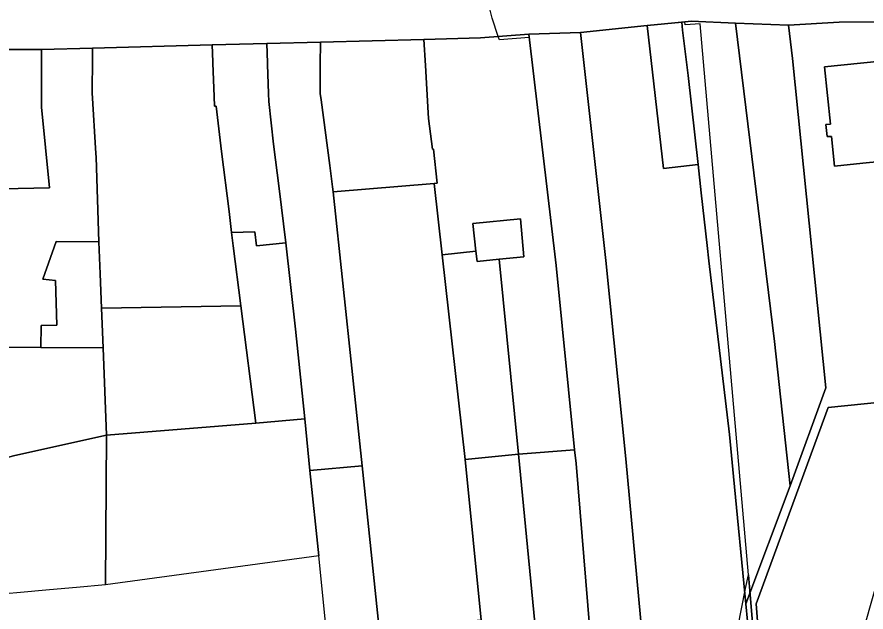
# Model space of a CAD drawing. Extents: x -521939 to -516426, y -1197857 to -1189551.
# Drawn here: x -519284.7 to -519137.7, y -1191940.2 to -1191837.1 of the extents above; entities that cross this region are included whole.
import ezdxf

# ---------------------------------------------------------------- set-up
doc = ezdxf.new("R2010")
doc.units = 0
for name, color, linetype in [('95560013', 7, 'Continuous'), ('95590013', 7, 'Continuous'), ('95640013', 7, 'Continuous'), ('95660013', 7, 'Continuous')]:
    doc.layers.add(name, color=color, linetype=linetype)

msp = doc.modelspace()

# ---------------------------------------------------------------- linework, layer by layer
at = {"layer": '95560013'}
for points in [[(-519144.18, -1192114.28), (-519157.63, -1192160.22), (-519165.11, -1192081.61), (-519167.48, -1192056.13), (-519173.15, -1191987.29), (-519176.07, -1191948.05), (-519179.25, -1191913.69), (-519182.7, -1191879.3), (-519187.09, -1191839.8), (-519175.58, -1191838.62), (-519172.72, -1191863.37), (-519166.74, -1191862.69), (-519166.19, -1191867.57), (-519165.19, -1191876.73), (-519164.9, -1191879.38), (-519161.31, -1191909.45), (-519160.59, -1191916.77), (-519158.47, -1191938.79), (-519158.18, -1191941.83), (-519155.53, -1191975.95), (-519153.99, -1191995.08), (-519153.05, -1192006.54), (-519146.75, -1192107.87), (-519144.75, -1192107.98)], [(-519175.58, -1191838.62), (-519169.59, -1191838.01), (-519169.42, -1191839.42), (-519168.49, -1191847.24), (-519166.74, -1191862.69), (-519172.72, -1191863.37)], [(-519191.35, -1191880.2), (-519196.06, -1191840.09), (-519187.09, -1191839.8), (-519182.7, -1191879.3), (-519179.25, -1191913.69), (-519176.07, -1191948.05), (-519173.15, -1191987.29), (-519167.48, -1192056.13), (-519165.11, -1192081.61), (-519157.63, -1192160.22), (-519159.22, -1192165.64), (-519166.26, -1192159.46), (-519170.13, -1192127.36), (-519173.98, -1192082.14), (-519181.33, -1191994.8), (-519182.47, -1191980.22), (-519183.11, -1191972.15), (-519187.89, -1191914.5), (-519188.13, -1191912.11)], [(-519194.16, -1191951.03), (-519197.86, -1191912.88), (-519188.13, -1191912.11), (-519187.89, -1191914.5), (-519183.11, -1191972.15), (-519182.47, -1191980.22), (-519181.33, -1191994.8), (-519200.17, -1191996.3), (-519203.05, -1191951.53)]]:
    msp.add_lwpolyline(points, close=True, dxfattribs=at)
at = {"layer": '95590013'}
for points in [[(-519229.97, -1191867.44), (-519212.44, -1191865.96), (-519211.07, -1191878.32), (-519207.12, -1191913.82), (-519204.35, -1191941.66), (-519221.97, -1191943.13), (-519224.95, -1191914.89)], [(-519247.57, -1191874.45), (-519243.52, -1191874.32), (-519243.23, -1191876.79), (-519238.18, -1191876.24), (-519236.5, -1191891.19), (-519234.89, -1191906.75), (-519243.37, -1191907.48), (-519245.96, -1191887.18), (-519247.29, -1191876.8)], [(-519280.27, -1191882.52), (-519277.94, -1191876), (-519270.53, -1191876.1), (-519270.34, -1191881.65), (-519270.1, -1191887.59), (-519269.82, -1191894.47), (-519280.63, -1191894.37), (-519280.55, -1191890.57), (-519277.83, -1191890.51), (-519278.05, -1191882.78)], [(-519211.07, -1191878.32), (-519205.24, -1191877.72), (-519205.04, -1191879.51), (-519201.2, -1191879.11), (-519197.86, -1191912.88), (-519207.12, -1191913.82)], [(-519270.1, -1191887.59), (-519245.96, -1191887.18), (-519243.37, -1191907.48), (-519269.2, -1191909.57), (-519269.82, -1191894.47)], [(-519291.35, -1191905.41), (-519291.87, -1191894.27), (-519280.63, -1191894.37), (-519269.82, -1191894.47), (-519269.2, -1191909.57), (-519285.12, -1191913.12), (-519290.91, -1191914.63)], [(-519234.89, -1191906.75), (-519233.98, -1191915.7), (-519232.47, -1191930.51), (-519269.42, -1191935.54), (-519269.2, -1191909.57), (-519243.37, -1191907.48)], [(-519207.12, -1191913.82), (-519197.86, -1191912.88), (-519194.16, -1191951.03), (-519203.05, -1191951.53), (-519204.35, -1191941.66)], [(-519227.27, -1191981.46), (-519228.24, -1191971.99), (-519229.59, -1191958.76), (-519230.95, -1191945.43), (-519232.47, -1191930.51), (-519233.98, -1191915.7), (-519224.95, -1191914.89), (-519221.97, -1191943.13), (-519218.19, -1191980.52)]]:
    msp.add_lwpolyline(points, close=True, dxfattribs=at)
at = {"layer": '95640013'}
for points in [[(-519135.37, -1191837.97), (-519142.33, -1191837.99), (-519151.07, -1191838.56), (-519160.28, -1191838.17), (-519167.92, -1191837.84), (-519169.59, -1191838.01), (-519175.58, -1191838.62), (-519187.09, -1191839.8), (-519196.06, -1191840.09), (-519204.44, -1191840.74), (-519214.23, -1191841), (-519232.17, -1191841.47), (-519241.47, -1191841.71), (-519250.93, -1191841.96), (-519271.64, -1191842.5), (-519280.5, -1191842.73), (-519294.9, -1191842.75), (-519298.91, -1191842.75), (-519299.34, -1191843.92), (-519299.01, -1191845.15), (-519301.58, -1191845.62), (-519302.69, -1191842.95), (-519296.63, -1191839.59), (-519293.72, -1191836.26)], [(-519108.87, -1192006.62), (-519144.71, -1192006.55), (-519153.05, -1192006.54), (-519153.99, -1191995.08), (-519155.53, -1191975.95), (-519158.18, -1191941.83), (-519158.47, -1191938.79), (-519150.81, -1191918.35), (-519144.59, -1191901.37), (-519150.4, -1191844.3), (-519151.07, -1191838.56), (-519142.33, -1191837.99), (-519135.37, -1191837.97)], [(-519292.67, -1191867), (-519279.08, -1191866.7), (-519280.49, -1191852.73), (-519280.48, -1191849.97), (-519280.46, -1191843.97), (-519280.5, -1191842.73), (-519271.64, -1191842.5), (-519271.66, -1191844.27), (-519271.72, -1191850.27), (-519271.06, -1191860.77), (-519271.02, -1191861.4), (-519270.53, -1191876.1), (-519277.94, -1191876), (-519280.27, -1191882.52), (-519278.05, -1191882.78), (-519277.83, -1191890.51), (-519280.55, -1191890.57), (-519280.63, -1191894.37), (-519291.87, -1191894.27)], [(-519131.75, -1191903.51), (-519144.24, -1191904.77), (-519156.71, -1191938.83), (-519153.19, -1191984.64), (-519151.93, -1192000.97), (-519145.07, -1192001.16), (-519136.09, -1192001.4)], [(-519232.47, -1191930.51), (-519269.42, -1191935.54)], [(-519230.95, -1191945.43), (-519232.47, -1191930.51)], [(-519269.42, -1191935.54), (-519274.43, -1191935.98), (-519279.09, -1191936.39), (-519284.76, -1191936.88)]]:
    msp.add_lwpolyline(points, dxfattribs=at)
for points in [[(-519165.19, -1191876.73), (-519166.19, -1191867.57), (-519166.74, -1191862.69), (-519168.49, -1191847.24), (-519169.42, -1191839.42), (-519169.59, -1191838.01), (-519167.92, -1191837.84), (-519160.28, -1191838.17), (-519153.5, -1191893.35), (-519150.81, -1191918.35), (-519158.47, -1191938.79), (-519160.59, -1191916.77), (-519161.31, -1191909.45), (-519164.9, -1191879.38)], [(-519150.81, -1191918.35), (-519153.5, -1191893.35), (-519160.28, -1191838.17), (-519151.07, -1191838.56), (-519150.4, -1191844.3), (-519144.59, -1191901.37)], [(-519197.53, -1191872.12), (-519205.79, -1191872.93), (-519205.24, -1191877.72), (-519211.07, -1191878.32), (-519212.44, -1191865.96), (-519211.97, -1191865.91), (-519212.57, -1191860.02), (-519212.74, -1191860.04), (-519213.42, -1191854.68), (-519213.48, -1191853.75), (-519213.96, -1191845.55), (-519214.23, -1191841), (-519204.44, -1191840.74), (-519196.06, -1191840.09), (-519191.35, -1191880.2), (-519188.13, -1191912.11), (-519197.86, -1191912.88), (-519201.2, -1191879.11), (-519196.92, -1191878.66)], [(-519250.25, -1191852.56), (-519249.29, -1191860.42), (-519248, -1191870.85), (-519247.57, -1191874.45), (-519247.29, -1191876.8), (-519245.96, -1191887.18), (-519270.1, -1191887.59), (-519270.34, -1191881.65), (-519270.53, -1191876.1), (-519271.02, -1191861.4), (-519271.06, -1191860.77), (-519271.72, -1191850.27), (-519271.66, -1191844.27), (-519271.64, -1191842.5), (-519250.93, -1191841.96), (-519250.8, -1191844.89), (-519250.79, -1191845.12), (-519250.58, -1191850.9), (-519250.52, -1191852.55)], [(-519247.57, -1191874.45), (-519248, -1191870.85), (-519249.29, -1191860.42), (-519250.25, -1191852.56), (-519250.52, -1191852.55), (-519250.58, -1191850.9), (-519250.79, -1191845.12), (-519250.8, -1191844.89), (-519250.93, -1191841.96), (-519241.47, -1191841.71), (-519241.36, -1191845.06), (-519241.35, -1191845.36), (-519241.17, -1191850.36), (-519241.12, -1191851.76), (-519240.29, -1191859.15), (-519239.34, -1191866.83), (-519238.18, -1191876.24), (-519243.23, -1191876.79), (-519243.52, -1191874.32)], [(-519236.5, -1191891.19), (-519238.18, -1191876.24), (-519239.34, -1191866.83), (-519240.29, -1191859.15), (-519241.12, -1191851.76), (-519241.17, -1191850.36), (-519241.35, -1191845.36), (-519241.36, -1191845.06), (-519241.47, -1191841.71), (-519232.17, -1191841.47), (-519232.19, -1191845.39), (-519232.21, -1191850.39), (-519232.06, -1191851.49), (-519230.55, -1191862.88), (-519230.06, -1191866.55), (-519229.97, -1191867.44), (-519224.95, -1191914.89), (-519233.98, -1191915.7), (-519234.89, -1191906.75)], [(-519230.55, -1191862.88), (-519232.06, -1191851.49), (-519232.21, -1191850.39), (-519232.19, -1191845.39), (-519232.17, -1191841.47), (-519214.23, -1191841), (-519213.96, -1191845.55), (-519213.48, -1191853.75), (-519213.42, -1191854.68), (-519212.74, -1191860.04), (-519212.57, -1191860.02), (-519211.97, -1191865.91), (-519212.44, -1191865.96), (-519229.97, -1191867.44), (-519230.06, -1191866.55)], [(-519280.46, -1191843.97), (-519280.48, -1191849.97), (-519280.49, -1191852.73), (-519279.08, -1191866.7), (-519292.67, -1191867), (-519292.2, -1191860.12), (-519298.01, -1191850.66), (-519299.01, -1191845.15), (-519299.34, -1191843.92), (-519298.91, -1191842.75), (-519294.9, -1191842.75), (-519280.5, -1191842.73)], [(-519144.84, -1191845.74), (-519143.83, -1191855.69), (-519144.59, -1191855.75), (-519144.38, -1191857.85), (-519143.63, -1191857.8), (-519143.1, -1191862.97), (-519138.22, -1191862.44), (-519132.31, -1191861.87), (-519132.61, -1191858.89), (-519132.78, -1191857.21), (-519126.52, -1191856.58), (-519127.42, -1191847.69), (-519131.43, -1191848.08), (-519131.82, -1191844.42)], [(-519143.1, -1191862.97), (-519143.63, -1191857.8), (-519144.38, -1191857.85), (-519144.59, -1191855.75), (-519143.83, -1191855.69), (-519144.84, -1191845.74), (-519131.82, -1191844.42), (-519131.43, -1191848.08), (-519127.42, -1191847.69), (-519126.52, -1191856.58), (-519132.78, -1191857.21), (-519132.61, -1191858.89), (-519132.31, -1191861.87), (-519138.22, -1191862.44)], [(-519201.2, -1191879.11), (-519205.04, -1191879.51), (-519205.24, -1191877.72), (-519205.79, -1191872.93), (-519197.53, -1191872.12), (-519196.92, -1191878.66)], [(-519156.71, -1191938.83), (-519144.24, -1191904.77), (-519131.75, -1191903.51), (-519134.6, -1191913.68), (-519130.04, -1191914.95), (-519139.24, -1191947.29), (-519144.87, -1191966.49), (-519132.69, -1191970.01), (-519127.11, -1191950.78), (-519114.58, -1191906.8), (-519113.89, -1191907.07), (-519114, -1191909.73), (-519117.55, -1191923.3), (-519114.87, -1191923.35), (-519114.84, -1191927.94), (-519115.4, -1191933.05), (-519111.15, -1191934.89), (-519110, -1191980.69), (-519109.78, -1191986.38), (-519137.45, -1191985.27), (-519146.15, -1191984.92), (-519153.19, -1191984.64)], [(-519284.76, -1191936.88), (-519286.09, -1191937.04), (-519293.5, -1191937.93), (-519300.48, -1191917.22), (-519291.89, -1191914.89), (-519290.91, -1191914.63), (-519285.12, -1191913.12), (-519269.2, -1191909.57), (-519269.42, -1191935.54), (-519274.43, -1191935.98), (-519279.09, -1191936.39)]]:
    msp.add_lwpolyline(points, close=True, dxfattribs=at)
at = {"layer": '95660013'}
for points in [[(-519143.79, -1192118.6), (-519140.31, -1192106.89), (-519142.83, -1192106.6), (-519144.88, -1192086.1), (-519145.06, -1192084.3), (-519150.05, -1192028.78), (-519151.93, -1192006.54), (-519152.48, -1192000), (-519153.75, -1191984.88), (-519157.74, -1191937.27), (-519158.03, -1191933.77), (-519159.3, -1191919.26), (-519166.37, -1191838.28), (-519168.97, -1191838.49), (-519169.03, -1191837.95), (-519178.29, -1191838.9), (-519187.09, -1191839.8), (-519196.06, -1191840.09), (-519195.99, -1191840.68), (-519201.17, -1191841.1), (-519201.37, -1191840.5), (-519202.4, -1191837.35), (-519202.79, -1191835.92)], [(-519161.14, -1191949.38), (-519158.51, -1191936.17), (-519158.03, -1191933.77), (-519159.3, -1191919.26), (-519166.37, -1191838.28), (-519168.97, -1191838.49), (-519169.03, -1191837.95), (-519178.29, -1191838.9), (-519187.09, -1191839.8), (-519196.06, -1191840.09), (-519195.99, -1191840.68), (-519201.17, -1191841.1), (-519201.37, -1191840.5), (-519202.4, -1191837.35), (-519202.79, -1191835.92)], [(-519161.14, -1191949.38), (-519158.51, -1191936.17), (-519158.03, -1191933.77), (-519157.74, -1191937.27), (-519153.75, -1191984.88)]]:
    msp.add_lwpolyline(points, dxfattribs=at)

doc.saveas('drawing.dxf')
